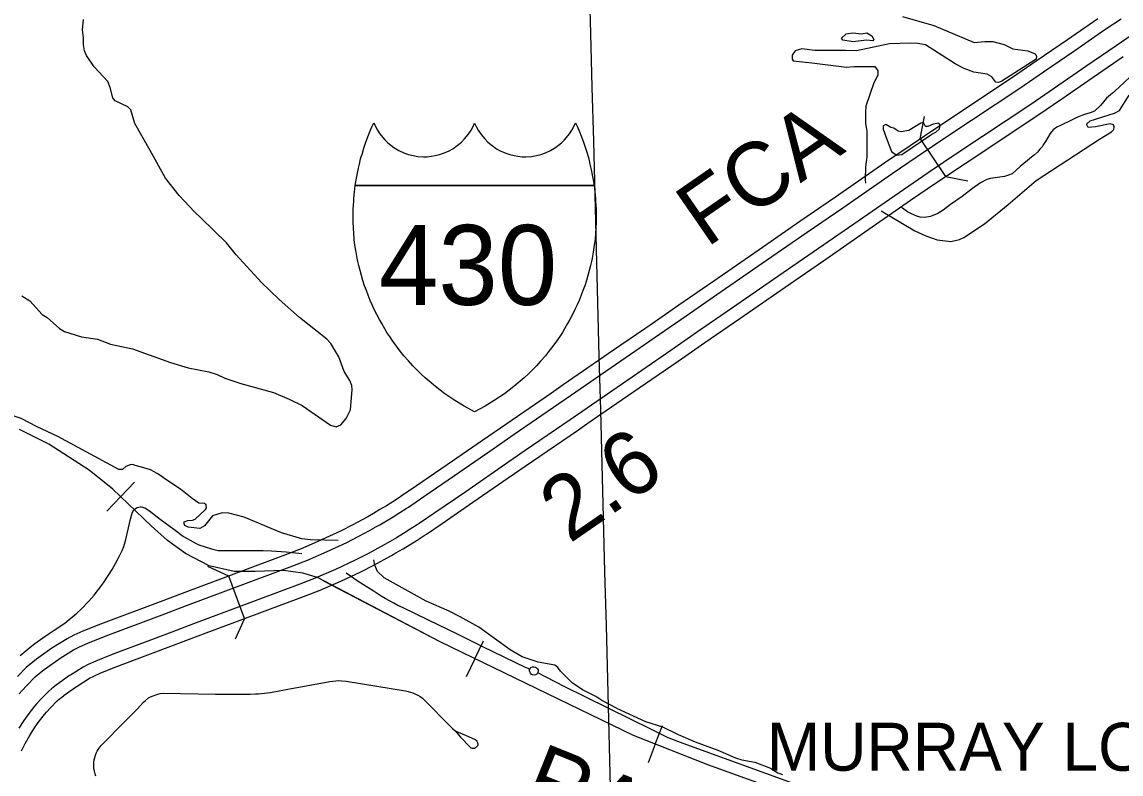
# Model space of a CAD drawing. Extents: x -19 to 366, y -4 to 359.
# Drawn here: x 148.524 to 149.899, y 194.446 to 195.386 of the extents above; entities that cross this region are included whole.
import ezdxf

# ---------------------------------------------------------------- set-up
doc = ezdxf.new("R2010")
doc.units = 0
for name, color, linetype in [('60', 7, 'Continuous'), ('R_Border Prem', 7, 'Continuous'), ('R_Exist Surface Annot', 7, 'Continuous'), ('R_Horz Alg', 7, 'Continuous'), ('R_No Plot', 7, 'Continuous'), ('R_Striping', 7, 'Continuous'), ('R_Survey Control', 7, 'Continuous'), ('R_Water', 7, 'Continuous'), ('R_Water Annot', 7, 'Continuous'), ('Sheet Fence', 7, 'Continuous'), ('T_Vehicle Path Lt Minor', 7, 'Continuous')]:
    doc.layers.add(name, color=color, linetype=linetype)

msp = doc.modelspace()

# ---------------------------------------------------------------- linework, layer by layer
at = {"layer": 'R_Border Prem'}
for points in [[(148.9374, 194.9265), (148.9368, 194.9314), (148.9344, 194.938), (148.9274, 194.9491), (148.9207, 194.9673), (148.9104, 194.9842), (148.9056, 194.9896), (148.8715, 195.0165), (148.8459, 195.039), (148.824, 195.0603), (148.7922, 195.0952), (148.7799, 195.1102), (148.7485, 195.1409), (148.7399, 195.149), (148.721, 195.1694), (148.7037, 195.1908), (148.6846, 195.2255), (148.6655, 195.2594), (148.6603, 195.2764), (148.6565, 195.28), (148.6408, 195.2875), (148.6378, 195.2913), (148.6347, 195.3042), (148.6316, 195.3117), (148.6146, 195.3303), (148.6048, 195.3442), (148.6024, 195.3502), (148.601, 195.3576), (148.6012, 195.3665), (148.6001, 195.3764), (148.6013, 195.3895)], [(149.6256, 195.3933), (149.6649, 195.3819), (149.7153, 195.3608), (149.7289, 195.362), (149.7389, 195.3619), (149.7528, 195.358), (149.764, 195.3528), (149.7828, 195.3503), (149.7917, 195.3464), (149.7936, 195.3434), (149.7929, 195.3396), (149.75, 195.3121), (149.7458, 195.3107), (149.7426, 195.3111), (149.7376, 195.3177), (149.7319, 195.3209), (149.715, 195.3234), (149.703, 195.3279), (149.6916, 195.3338), (149.6545, 195.3575), (149.645, 195.3593), (149.6359, 195.3596), (149.6096, 195.3588), (149.5682, 195.3504)], [(149.5615, 195.3617), (149.551, 195.3635), (149.5495, 195.3662), (149.5553, 195.3713), (149.5638, 195.3729), (149.5745, 195.3715)], [(149.5745, 195.3715), (149.5811, 195.3729), (149.5874, 195.3691), (149.5899, 195.3644), (149.5886, 195.3627), (149.5806, 195.3637), (149.5636, 195.3613), (149.5615, 195.3617)], [(149.5682, 195.3504), (149.5544, 195.3506), (149.5163, 195.3505), (149.5, 195.3525), (149.4915, 195.35), (149.4877, 195.3446), (149.4876, 195.3397), (149.4891, 195.3378), (149.5124, 195.3351), (149.5559, 195.3298), (149.5653, 195.3304), (149.5911, 195.3304), (149.5951, 195.3253), (149.5948, 195.3198), (149.5899, 195.3101), (149.5801, 195.2811), (149.5794, 195.2734), (149.5794, 195.2591), (149.5813, 195.2498), (149.5812, 195.2174), (149.5796, 195.2052), (149.5792, 195.1889), (149.5797, 195.1846)], [(149.8563, 195.2576), (149.8563, 195.2588), (149.8606, 195.2626), (149.891, 195.2722), (149.8972, 195.2756), (149.9092, 195.2949)], [(149.5989, 195.1502), (149.6413, 195.125), (149.6551, 195.119), (149.6692, 195.1138), (149.6861, 195.1117), (149.697, 195.1144), (149.7025, 195.1169), (149.7285, 195.134), (149.7579, 195.158), (149.7932, 195.1879), (149.8722, 195.2399), (149.8874, 195.249), (149.8902, 195.252), (149.8908, 195.2551), (149.8898, 195.2575), (149.8854, 195.2588), (149.8671, 195.2551), (149.858, 195.2541), (149.8563, 195.2576)], [(149.6624, 195.2461), (149.6673, 195.2486), (149.672, 195.2528), (149.6731, 195.2568), (149.6712, 195.2598), (149.664, 195.2586), (149.6574, 195.2557), (149.6546, 195.2557), (149.6521, 195.2604), (149.6487, 195.2598), (149.6411, 195.2552), (149.6338, 195.2504), (149.6243, 195.2488), (149.6204, 195.2496), (149.6148, 195.2535), (149.611, 195.2542), (149.6048, 195.258), (149.6014, 195.2564), (149.6016, 195.2523), (149.6068, 195.2383)], [(149.6068, 195.2383), (149.6122, 195.2241), (149.6183, 195.2199), (149.6248, 195.2205), (149.6624, 195.2461)], [(148.5241, 195.0436), (148.5341, 195.0375), (148.5493, 195.0202), (148.5558, 195.0167), (148.571, 195.0028), (148.5775, 194.9993), (148.5986, 194.9926), (148.6186, 194.9894), (148.6348, 194.9834), (148.6623, 194.9773), (148.71, 194.9603), (148.7323, 194.9537), (148.7581, 194.9486), (148.7682, 194.9453), (148.7781, 194.9407), (148.7981, 194.9343), (148.8389, 194.9229), (148.8585, 194.9144), (148.8747, 194.9067), (148.9102, 194.8819), (148.9172, 194.8801), (148.9232, 194.8825), (148.9298, 194.8903), (148.9351, 194.9012), (148.9374, 194.9265)], [(148.7055, 194.813), (148.694, 194.821), (148.6851, 194.8262), (148.6739, 194.8293), (148.6656, 194.8317), (148.6627, 194.8328), (148.6597, 194.8322), (148.6543, 194.8303), (148.6498, 194.8266), (148.6454, 194.8264), (148.5691, 194.8679), (148.5433, 194.8801), (148.5231, 194.8904), (148.4726, 194.9068), (148.4011, 194.9218), (148.3619, 194.9312), (148.3045, 194.9439), (148.2592, 194.9571), (148.2194, 194.967), (148.1587, 194.9837), (148.1292, 194.9913), (148.0701, 195.0121)], [(148.9197, 194.7378), (148.8853, 194.7386), (148.8743, 194.74), (148.849, 194.7473), (148.8022, 194.7671), (148.7828, 194.772), (148.7748, 194.7723), (148.7626, 194.7685), (148.7527, 194.7561), (148.7465, 194.7527), (148.7321, 194.7546), (148.7281, 194.7563), (148.7271, 194.7586), (148.7272, 194.761), (148.7316, 194.7626), (148.7376, 194.7631), (148.741, 194.7646), (148.7537, 194.7766), (148.7552, 194.7787), (148.7548, 194.7823), (148.7527, 194.7841), (148.7453, 194.7846), (148.7369, 194.7902), (148.7225, 194.8018), (148.7055, 194.813)], [(149.2679, 194.5279), (149.2497, 194.5374), (149.242, 194.5424), (149.2256, 194.5509), (149.2126, 194.5595), (149.1978, 194.5743), (149.1945, 194.579), (149.1909, 194.5818), (149.17, 194.5855), (149.15, 194.5922), (149.135, 194.6009), (149.0958, 194.6295), (149.0726, 194.6424), (149.0585, 194.6495), (149.0297, 194.662), (148.9775, 194.6909), (148.9691, 194.6988), (148.9657, 194.7067), (148.9645, 194.7137)], [(149.2679, 194.5279), (149.3041, 194.5113), (149.3255, 194.5046), (149.3453, 194.4951), (149.3666, 194.4861), (149.3947, 194.4755), (149.4168, 194.4658), (149.4246, 194.4634), (149.4412, 194.4605), (149.4606, 194.4528), (149.47, 194.4472), (149.4757, 194.445)]]:
    msp.add_lwpolyline(points, dxfattribs=at)
at = {"layer": 'R_Exist Surface Annot'}
for points in [[(149.87, 195.3901), (149.8321, 195.3639), (149.7931, 195.3371), (149.7635, 195.317), (149.6724, 195.2564), (149.6353, 195.2315), (149.6038, 195.21), (149.5419, 195.1671), (149.4975, 195.1366), (149.4466, 195.1014), (149.3898, 195.0623), (149.346, 195.032), (149.3127, 195.0088), (149.2643, 194.9757), (149.2013, 194.9323), (149.1868, 194.9222), (149.1307, 194.8838), (149.1003, 194.8628), (149.0562, 194.8323), (149.0177, 194.8059), (148.9986, 194.793), (148.9963, 194.7914), (148.9882, 194.7862), (148.9801, 194.7812), (148.972, 194.7763), (148.9638, 194.7715), (148.9567, 194.7675), (148.956, 194.767), (148.938, 194.7572), (148.9234, 194.7498), (148.8991, 194.7385)], [(148.9059, 194.7239), (148.9304, 194.7353), (148.9455, 194.743), (148.9644, 194.7533), (148.9652, 194.7538), (148.9718, 194.7575), (148.9802, 194.7624), (148.9885, 194.7674), (148.9968, 194.7726), (149.005, 194.7779), (149.0076, 194.7796), (149.0268, 194.7926), (149.0653, 194.8191), (149.1095, 194.8495), (149.1398, 194.8706), (149.196, 194.909), (149.2105, 194.9191), (149.2734, 194.9624), (149.3218, 194.9956), (149.3552, 195.0188), (149.3989, 195.049), (149.4557, 195.0882), (149.5066, 195.1234), (149.5511, 195.1538), (149.6129, 195.1968), (149.6443, 195.2182), (149.6814, 195.243), (149.7725, 195.3036), (149.8022, 195.3238), (149.8412, 195.3507), (149.879, 195.3768), (149.8992, 195.3903)], [(149.9131, 195.37), (149.8929, 195.3565), (149.8552, 195.3304), (149.8161, 195.3035), (149.7862, 195.2832), (149.695, 195.2225), (149.6581, 195.1978), (149.6269, 195.1765), (149.5651, 195.1335), (149.5206, 195.1031), (149.4697, 195.0679), (149.4129, 195.0288), (149.3692, 194.9986), (149.3358, 194.9753), (149.2874, 194.9421), (149.2245, 194.8988), (149.21, 194.8887), (149.1538, 194.8503), (149.1235, 194.8293), (149.0793, 194.7988), (149.0406, 194.7722), (149.0212, 194.7591), (149.0185, 194.7573), (149.01, 194.7518), (149.0014, 194.7465), (148.9928, 194.7412), (148.984, 194.7361), (148.9781, 194.7328), (148.9772, 194.7322), (148.957, 194.7212), (148.9412, 194.7132), (148.9163, 194.7016)], [(148.9231, 194.687), (148.9482, 194.6987), (148.9645, 194.7069), (148.9856, 194.7184), (148.9866, 194.7191), (148.992, 194.7222), (149.001, 194.7274), (149.0098, 194.7327), (149.0186, 194.7382), (149.0272, 194.7438), (149.0301, 194.7457), (149.0497, 194.7589), (149.0884, 194.7855), (149.1326, 194.816), (149.1629, 194.837), (149.2191, 194.8755), (149.2337, 194.8856), (149.2965, 194.9288), (149.345, 194.9621), (149.3784, 194.9853), (149.4221, 195.0155), (149.4789, 195.0547), (149.5297, 195.0898), (149.5742, 195.1203), (149.636, 195.1632), (149.6672, 195.1845), (149.704, 195.2091), (149.7952, 195.2698), (149.8252, 195.2902), (149.8643, 195.3171), (149.902, 195.3432)], [(148.8991, 194.7385), (148.8754, 194.7282), (148.8572, 194.721), (148.7245, 194.6715), (148.6972, 194.6612), (148.6226, 194.6331), (148.6002, 194.6243), (148.5892, 194.6192), (148.5807, 194.6149), (148.5637, 194.6042), (148.5616, 194.6029), (148.5422, 194.5893), (148.5377, 194.5855), (148.5357, 194.5839), (148.5298, 194.5792), (148.5185, 194.5675)], [(148.5207, 194.5458), (148.5243, 194.5501), (148.5302, 194.5564), (148.5407, 194.5673), (148.5457, 194.5713), (148.5479, 194.573), (148.552, 194.5765), (148.5704, 194.5894), (148.5721, 194.5904), (148.5886, 194.6008), (148.5963, 194.6047), (148.6066, 194.6095), (148.6284, 194.6181), (148.7029, 194.6462), (148.7302, 194.6565), (148.863, 194.706), (148.8816, 194.7133), (148.9059, 194.7239)], [(148.9163, 194.7016), (148.891, 194.6905), (148.8718, 194.683), (148.7388, 194.6334), (148.7116, 194.6231), (148.6372, 194.5951), (148.6164, 194.5869), (148.6071, 194.5826), (148.6008, 194.5794), (148.5849, 194.5694), (148.5837, 194.5687), (148.567, 194.5569), (148.5634, 194.5539), (148.5611, 194.5521), (148.5573, 194.549), (148.5481, 194.5395), (148.5427, 194.5337), (148.5397, 194.5303), (148.5316, 194.5198), (148.5265, 194.5126), (148.5204, 194.5031)], [(148.5237, 194.4745), (148.526, 194.4797), (148.5282, 194.4839), (148.5343, 194.4948), (148.5398, 194.5036), (148.5445, 194.5102), (148.5522, 194.5201), (148.5547, 194.5229), (148.5598, 194.5284), (148.5682, 194.5371), (148.5711, 194.5395), (148.5736, 194.5414), (148.5768, 194.5441), (148.5924, 194.5551), (148.5933, 194.5556), (148.6087, 194.5654), (148.6142, 194.5681), (148.6227, 194.5721), (148.643, 194.5801), (148.7172, 194.6081), (148.7445, 194.6183), (148.8775, 194.668), (148.8972, 194.6756), (148.9231, 194.687)]]:
    msp.add_lwpolyline(points, dxfattribs=at)
at = {"layer": 'R_Horz Alg'}
for points in [[(148.9412, 195.1817), (148.9423, 195.1889), (148.9434, 195.1952), (148.9451, 195.2033), (148.9463, 195.2086), (148.9479, 195.2149), (148.95, 195.2223), (148.9519, 195.2285), (148.954, 195.2349), (148.9569, 195.2427), (148.9598, 195.2501), (148.9623, 195.2558), (148.9643, 195.2603), (148.9665, 195.2554), (148.969, 195.2508), (148.9718, 195.2465), (148.9755, 195.2418), (148.9783, 195.2387), (148.9819, 195.2352), (148.9855, 195.2322), (148.9894, 195.2294), (148.9956, 195.2257), (149.0019, 195.2227), (149.0077, 195.2207), (149.0134, 195.2192), (149.0195, 195.2182), (149.0266, 195.2177), (149.0312, 195.2178), (149.0366, 195.2183), (149.0413, 195.2191), (149.0464, 195.2204), (149.0516, 195.2221), (149.0585, 195.2251), (149.0632, 195.2278), (149.0688, 195.2316), (149.0741, 195.2361), (149.078, 195.24), (149.0824, 195.2454), (149.086, 195.2508), (149.0882, 195.2547), (149.0905, 195.2597)], [(149.0905, 195.2597), (149.0929, 195.2547), (149.095, 195.2508), (149.0987, 195.2454), (149.1031, 195.24), (149.107, 195.2361), (149.1123, 195.2316), (149.1178, 195.2278), (149.1226, 195.2251), (149.1295, 195.2221), (149.1347, 195.2204), (149.1398, 195.2191), (149.1445, 195.2183), (149.1499, 195.2178), (149.1545, 195.2177), (149.1616, 195.2182), (149.1677, 195.2192), (149.1734, 195.2207), (149.1792, 195.2227), (149.1855, 195.2257), (149.1917, 195.2294), (149.1956, 195.2322), (149.1992, 195.2352), (149.2028, 195.2387), (149.2056, 195.2418), (149.2093, 195.2465), (149.212, 195.2508), (149.2146, 195.2554), (149.2168, 195.2603), (149.2188, 195.2558), (149.2213, 195.2501), (149.2242, 195.2427), (149.227, 195.2349), (149.2292, 195.2285), (149.2311, 195.2223), (149.2332, 195.2149), (149.2348, 195.2086), (149.236, 195.2033), (149.2377, 195.1952), (149.2388, 195.1889), (149.2399, 195.1817)], [(149.0905, 194.8988), (149.0775, 194.9058), (149.0659, 194.9127), (149.0533, 194.9213), (149.0415, 194.9302), (149.0285, 194.9412), (149.0237, 194.9457), (149.0182, 194.9511), (149.0131, 194.9563), (149.0076, 194.9624), (149.0021, 194.9688), (148.9975, 194.9744), (148.9926, 194.9808), (148.9881, 194.9871), (148.9842, 194.9928), (148.9808, 194.998), (148.978, 195.0026), (148.9742, 195.009), (148.9713, 195.0142), (148.9681, 195.0203), (148.965, 195.0266), (148.9623, 195.0324), (148.9599, 195.0381), (148.9573, 195.0444), (148.9551, 195.0503), (148.9529, 195.0564), (148.9508, 195.0628), (148.9489, 195.0693), (148.9471, 195.0756), (148.9457, 195.0815), (148.9445, 195.0868), (148.9436, 195.0907), (148.9422, 195.0983), (148.9408, 195.1071), (148.9399, 195.1144), (148.9392, 195.1221), (148.9389, 195.1284), (148.9386, 195.1363), (148.9385, 195.1437), (148.9386, 195.1519), (148.9389, 195.1573), (148.9392, 195.1623), (148.9394, 195.1654), (148.9402, 195.1735), (148.9412, 195.1817)], [(149.2399, 195.1817), (148.9412, 195.1817)], [(148.9412, 195.1817), (149.2399, 195.1817)], [(149.2399, 195.1817), (149.2409, 195.1735), (149.2417, 195.1654), (149.2419, 195.1623), (149.2422, 195.1573), (149.2424, 195.1519), (149.2426, 195.1437), (149.2425, 195.1363), (149.2422, 195.1284), (149.2418, 195.1221), (149.2412, 195.1144), (149.2402, 195.1071), (149.2389, 195.0983), (149.2374, 195.0907), (149.2366, 195.0868), (149.2354, 195.0815), (149.2339, 195.0756), (149.2322, 195.0693), (149.2303, 195.0628), (149.2282, 195.0564), (149.226, 195.0503), (149.2238, 195.0444), (149.2212, 195.0381), (149.2187, 195.0324), (149.216, 195.0266), (149.2129, 195.0203), (149.2097, 195.0142), (149.2068, 195.009), (149.2031, 195.0026), (149.2003, 194.998), (149.1969, 194.9928), (149.193, 194.9871), (149.1885, 194.9808), (149.1835, 194.9744), (149.179, 194.9688), (149.1735, 194.9624), (149.1679, 194.9563), (149.1629, 194.9511), (149.1574, 194.9457), (149.1526, 194.9412), (149.1396, 194.9302), (149.1278, 194.9213), (149.1151, 194.9127), (149.1036, 194.9058), (149.0905, 194.8988)]]:
    msp.add_lwpolyline(points, dxfattribs=at)
at = {"layer": 'R_Striping'}
for points in [[(148.5221, 194.5937), (148.5291, 194.5999), (148.5345, 194.6044), (148.5402, 194.6088), (148.5503, 194.6161), (148.5583, 194.6214), (148.5646, 194.6256), (148.5776, 194.6345), (148.5834, 194.6388), (148.588, 194.6425), (148.5927, 194.6467), (148.5981, 194.6519), (148.6078, 194.6618), (148.6144, 194.6695), (148.6199, 194.6763), (148.6241, 194.6818), (148.6271, 194.6861), (148.6369, 194.7016), (148.6412, 194.709), (148.6447, 194.7153), (148.6495, 194.7252), (148.6517, 194.7303), (148.654, 194.7389), (148.656, 194.7483), (148.6598, 194.7645), (148.662, 194.7721), (148.663, 194.774), (148.6643, 194.7757), (148.6659, 194.7772), (148.6676, 194.7785), (148.6689, 194.7792), (148.6704, 194.7796), (148.6719, 194.7799), (148.6734, 194.7799), (148.6749, 194.7796), (148.6763, 194.7791), (148.6777, 194.7784), (148.6838, 194.7748), (148.6969, 194.7644), (148.714, 194.7517), (148.7261, 194.7429), (148.7384, 194.7361), (148.7421, 194.7339), (148.7454, 194.7324), (148.7611, 194.7273), (148.7645, 194.7264), (148.7696, 194.7254), (148.8088, 194.7251), (148.826, 194.7251), (148.8363, 194.7248), (148.8546, 194.7236), (148.8744, 194.7216)], [(149.1595, 194.5766), (149.1542, 194.579), (149.1413, 194.585), (149.1009, 194.6049), (149.0697, 194.62), (149.0327, 194.6381), (149.0001, 194.654), (148.9945, 194.6566), (148.9892, 194.6593), (148.9838, 194.6621), (148.9786, 194.665), (148.9735, 194.6681), (148.9684, 194.6713), (148.9634, 194.6746), (148.9449, 194.6866), (148.9299, 194.6967)], [(149.1609, 194.5789), (149.1628, 194.5795), (149.1645, 194.5796), (149.1666, 194.5794), (149.168, 194.5785), (149.1692, 194.5773), (149.1698, 194.5758), (149.1699, 194.5743), (149.1697, 194.5726), (149.1692, 194.5715), (149.1683, 194.5704), (149.1666, 194.5695), (149.1651, 194.5694), (149.163, 194.5697), (149.1614, 194.5704), (149.1603, 194.5717), (149.1596, 194.5733), (149.1593, 194.5748), (149.1593, 194.5763), (149.1598, 194.5774), (149.1609, 194.5789)], [(148.6167, 194.443), (148.6157, 194.4459), (148.6148, 194.4491), (148.6142, 194.4529), (148.614, 194.4565), (148.6141, 194.4606), (148.6145, 194.4632), (148.6153, 194.4665), (148.6161, 194.4691), (148.6171, 194.4717), (148.6184, 194.4743), (148.6196, 194.4762), (148.6234, 194.4812), (148.6531, 194.5118), (148.6681, 194.5266), (148.6762, 194.5355), (148.6788, 194.5378), (148.6825, 194.5408), (148.684, 194.5418), (148.687, 194.5432), (148.6941, 194.5456), (148.6972, 194.5463), (148.701, 194.5466), (148.7664, 194.5457), (148.8097, 194.5456), (148.8162, 194.5458), (148.8202, 194.546), (148.835, 194.5478), (148.8546, 194.5515), (148.8797, 194.5558), (148.9092, 194.5615), (148.9168, 194.5624), (148.9205, 194.5626), (148.9244, 194.5624), (148.9299, 194.5618), (149.004, 194.5497), (149.0072, 194.549), (149.0104, 194.5481), (149.0131, 194.5472), (149.0166, 194.5457), (149.0195, 194.5442), (149.0223, 194.5425), (149.0252, 194.5405), (149.0314, 194.5341), (149.0559, 194.5098), (149.0627, 194.5025), (149.0661, 194.4995)], [(149.7771, 194.3293), (149.7648, 194.3338), (149.7278, 194.3472), (149.6905, 194.3609), (149.6569, 194.3731), (149.3512, 194.4839), (149.3327, 194.4911), (149.3128, 194.5009), (149.2024, 194.555), (149.1694, 194.572)], [(149.0661, 194.4995), (149.0727, 194.4916), (149.0852, 194.4789), (149.0861, 194.4784), (149.0872, 194.478), (149.0883, 194.4778), (149.0895, 194.4779), (149.0905, 194.4781), (149.0916, 194.4786), (149.0925, 194.4792)], [(149.0661, 194.4995), (149.0699, 194.4981), (149.0799, 194.494), (149.0902, 194.4893), (149.0913, 194.4887), (149.0923, 194.4878), (149.0931, 194.4868), (149.0937, 194.4857), (149.0942, 194.4845), (149.0944, 194.4833), (149.0943, 194.482), (149.0939, 194.481), (149.0933, 194.48), (149.0925, 194.4792)]]:
    msp.add_lwpolyline(points, dxfattribs=at)
at = {"layer": 'R_Survey Control'}
msp.add_lwpolyline([(149.9107, 195.3177), (149.8965, 195.3042), (149.8886, 195.2974), (149.8812, 195.2908), (149.8735, 195.2818), (149.8658, 195.2749), (149.8606, 195.2725), (149.8534, 195.2704), (149.8447, 195.2672), (149.8365, 195.263), (149.8244, 195.2572), (149.8188, 195.2548), (149.8144, 195.2514), (149.8107, 195.2466), (149.8046, 195.2366), (149.8019, 195.2326), (149.8004, 195.2302), (149.7977, 195.227), (149.7945, 195.2236), (149.7911, 195.2202), (149.7872, 195.217), (149.7821, 195.213), (149.7732, 195.2054), (149.7631, 195.1964), (149.7586, 195.1945), (149.7536, 195.1932), (149.7417, 195.1914), (149.7357, 195.1903), (149.7312, 195.1892), (149.7232, 195.185), (149.7135, 195.1781), (149.7003, 195.1681), (149.6858, 195.1578), (149.6765, 195.1509), (149.6699, 195.1467), (149.6609, 195.143), (149.6535, 195.1417), (149.648, 195.1422), (149.6438, 195.1432), (149.6372, 195.1464), (149.6321, 195.1488), (149.6258, 195.1533), (149.624, 195.1549)], dxfattribs=at)
at = {"layer": 'R_Water'}
for p, q in [((149.648, 195.24), (149.6535, 195.2679)), ((149.648, 195.24), (149.6797, 195.1929)), ((149.6797, 195.1929), (149.7076, 195.1874)), ((148.7828, 194.6933), (148.7569, 194.7051)), ((148.8026, 194.64), (148.7828, 194.6933)), ((148.8026, 194.64), (148.7908, 194.6142))]:
    msp.add_line(p, q, dxfattribs=at)
at = {"layer": 'R_Water Annot'}
for p, q in [((148.6478, 194.7926), (148.6651, 194.8106)), ((148.6478, 194.7926), (148.6305, 194.7745)), ((149.0906, 194.5899), (149.1015, 194.6124)), ((149.0906, 194.5899), (149.0797, 194.5674)), ((149.3165, 194.483), (149.3257, 194.5063)), ((149.3165, 194.483), (149.3074, 194.4598))]:
    msp.add_line(p, q, dxfattribs=at)
for points in [[(149.9099, 194.2703), (149.8204, 194.2993), (149.3821, 194.4572), (149.2891, 194.4939), (149.0474, 194.6109), (148.8938, 194.6913), (148.8754, 194.6969), (148.8515, 194.7004), (148.8156, 194.699), (148.7895, 194.699), (148.7585, 194.7061), (148.7289, 194.7216), (148.7063, 194.7378), (148.6859, 194.7561), (148.638, 194.802), (148.6084, 194.8259), (148.5576, 194.8584), (148.521, 194.8767)], [(148.8159, 194.699), (148.8156, 194.699), (148.7895, 194.699), (148.7585, 194.7061), (148.7289, 194.7216), (148.7063, 194.7378), (148.6859, 194.7561), (148.638, 194.802), (148.6084, 194.8259), (148.5576, 194.8584), (148.521, 194.8767)], [(149.3821, 194.4572), (149.2891, 194.4939), (149.0474, 194.6109), (148.9019, 194.687)], [(151.2417, 193.8642), (151.0381, 193.9474), (150.8837, 194.0109), (150.8154, 194.0356), (150.7618, 194.0497), (150.6146, 194.0906), (150.4321, 194.142), (150.2129, 194.2048), (150.1495, 194.2203), (149.9754, 194.2548), (149.9099, 194.2703), (149.8204, 194.2993), (149.3821, 194.4572)]]:
    msp.add_lwpolyline(points, dxfattribs=at)
at = {"layer": 'Sheet Fence'}
for points in [[(154.1159, 1.8709), (153.9063, 10.4874), (153.696, 19.1041), (153.485, 27.7209), (153.2733, 36.3378), (153.0608, 44.9549), (152.8476, 53.5721), (152.6337, 62.1894), (152.419, 70.8069), (152.2036, 79.4245), (151.9875, 88.0422), (151.7707, 96.6601), (151.5531, 105.2782), (151.3348, 113.8963), (151.1158, 122.5147), (150.8961, 131.1331), (150.6757, 139.7517), (150.4545, 148.3704), (150.2326, 156.9893), (150.0101, 165.6083), (149.7867, 174.2275), (149.5627, 182.8468), (149.338, 191.4662), (149.1125, 200.0858), (148.8864, 208.7055), (148.6595, 217.3254), (148.4319, 225.9454), (148.2037, 234.5655), (147.9747, 243.1858), (147.745, 251.8063), (147.5146, 260.4269), (147.2835, 269.0476), (147.0517, 277.6685), (146.8191, 286.2895), (146.5859, 294.9106), (146.352, 303.5319), (146.1174, 312.1534), (145.8821, 320.775), (145.6461, 329.3967), (145.4094, 338.0186), (145.172, 346.6406)], [(0, 189.5162), (7.1121, 189.5206), (14.2243, 189.5339), (21.3364, 189.556), (28.4484, 189.5869), (35.5605, 189.6267), (42.6725, 189.6754), (49.7844, 189.7329), (56.8962, 189.7992), (64.0079, 189.8744), (71.1196, 189.9584), (78.2311, 190.0512), (85.3425, 190.1529), (92.4538, 190.2635), (99.5649, 190.3829), (106.6759, 190.5111), (113.7867, 190.6482), (120.8974, 190.7941), (128.0078, 190.9489), (135.1181, 191.1125), (142.2282, 191.2849), (149.338, 191.4662), (156.4476, 191.6563), (163.5569, 191.8553), (170.666, 192.0631), (177.7749, 192.2798), (184.8835, 192.5053), (191.9917, 192.7396), (199.0997, 192.9828), (206.2074, 193.2348), (213.3147, 193.4956), (220.4218, 193.7653), (227.5285, 194.0438), (234.6348, 194.3312), (241.7408, 194.6274), (248.8464, 194.9324), (255.9516, 195.2463), (263.0564, 195.569), (270.1608, 195.9005), (277.2648, 196.2409), (284.3683, 196.5901), (291.4715, 196.9481), (298.5741, 197.315), (305.6763, 197.6907), (312.7781, 198.0753), (319.8793, 198.4686), (326.9801, 198.8708), (334.0804, 199.2818), (341.1801, 199.7017)]]:
    msp.add_spline(points, degree=3, dxfattribs=at)

# ---------------------------------------------------------------- texts
at = {"layer": '60'}
msp.add_text('MURRAY LOCK', height=0.06, dxfattribs=at).set_placement((149.456, 194.4497))
at = {"layer": 'R_Horz Alg'}
msp.add_text('430', height=0.1, dxfattribs=at).set_placement((148.9707, 195.0324))
at = {"layer": 'R_No Plot'}
msp.add_text('FCA', height=0.08, rotation=34.6677, dxfattribs=at).set_placement((149.3805, 195.1031))
at = {"layer": 'R_Water Annot'}
msp.add_text('RAILWAY', height=0.08, rotation=338.0621, dxfattribs=at).set_placement((149.1472, 194.4112))
at = {"layer": 'T_Vehicle Path Lt Minor'}
msp.add_text('2.6', height=0.08, rotation=34.5648, dxfattribs=at).set_placement((149.2091, 194.7333))

doc.saveas('drawing.dxf')
